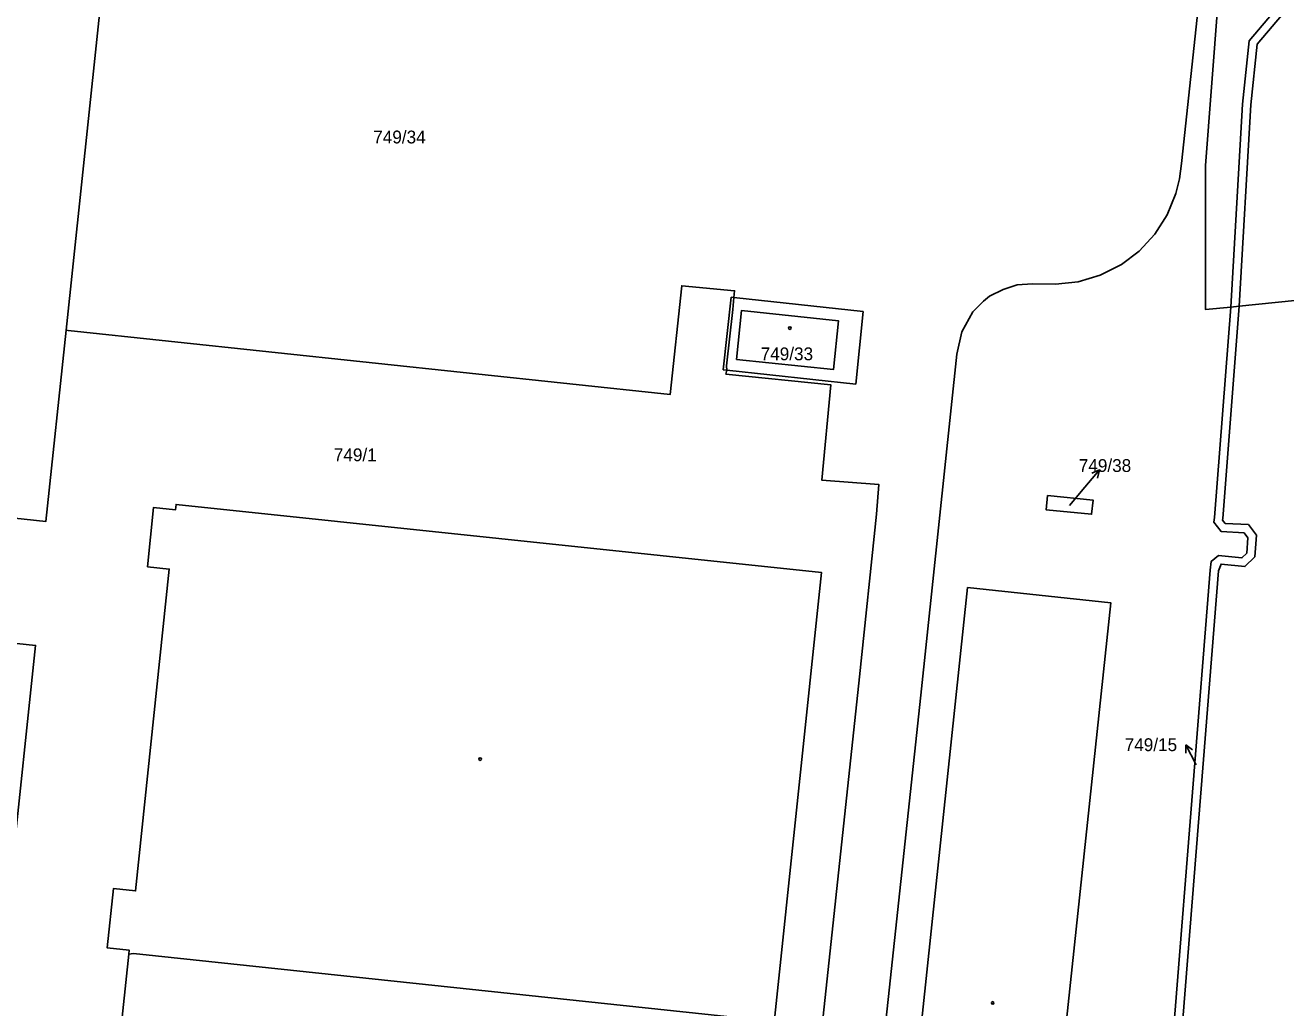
# Model space of a CAD drawing. Extents: x -756746 to -753363, y -1166406 to -1161727.
# Drawn here: x -755596.6 to -755429.4, y -1163129.3 to -1162999 of the extents above; entities that cross this region are included whole.
import ezdxf

# ---------------------------------------------------------------- set-up
doc = ezdxf.new("R2010")
doc.units = 0
for name, color, linetype in [('Hranice parcel', 7, 'Continuous'), ('Parcelní čísla', 7, 'Continuous'), ('Pop  PČ popisy', 7, 'Continuous'), ('Vnitřní kresba', 7, 'Continuous'), ('Značky budov', 7, 'Continuous')]:
    doc.layers.add(name, color=color, linetype=linetype)

msp = doc.modelspace()

# ---------------------------------------------------------------- linework, layer by layer
at = {"layer": 'Hranice parcel'}
for q in [(-755410.6, -1163033.64), (-755436.66, -1163036.35)]:
    msp.add_line((-755435.55, -1163036.24), q, dxfattribs=at)
for points in [[(-755439.49, -1162982.67), (-755443.18, -1163017.33), (-755443.46, -1163019.34), (-755443.95, -1163021.31), (-755445.09, -1163024.14), (-755446.74, -1163026.7), (-755448.81, -1163028.93), (-755451.17, -1163030.72), (-755453.97, -1163032.13), (-755456.88, -1163033), (-755459.92, -1163033.32), (-755462.97, -1163033.27), (-755464.98, -1163033.43), (-755466.87, -1163034.01), (-755468.66, -1163034.93), (-755469.46, -1163035.58), (-755470.88, -1163037.01), (-755472.35, -1163039.65), (-755473.01, -1163042.59), (-755477.78, -1163087.79), (-755483.91, -1163145.02), (-755492.04, -1163222.45)], [(-755436.61, -1162982.71), (-755437.52, -1162985.24), (-755440, -1163017.6)], [(-755591.13, -1163039.43), (-755593.81, -1163064.78), (-755621.78, -1163061.78), (-755619.23, -1163037.94), (-755658.03, -1163033.79), (-755652.85, -1162984.96), (-755651.93, -1162985.06)], [(-755651.93, -1162985.06), (-755586.13, -1162992.04), (-755591.13, -1163039.43)], [(-755436.66, -1163036.35), (-755435.1, -1163009.44), (-755434.22, -1163001.07), (-755428.02, -1162993.72), (-755421.55, -1162985.95)], [(-755435.55, -1163036.24), (-755434.01, -1163009.55), (-755433.16, -1163001.52), (-755427.18, -1162994.42), (-755422.65, -1162988.99)], [(-755440, -1163017.6), (-755440, -1163036.7), (-755436.66, -1163036.35)], [(-755501.7, -1163220.5), (-755500.22, -1163218.14), (-755499.77, -1163215.19), (-755492.18, -1163143.98), (-755485.92, -1163085.38), (-755483.65, -1163063.82), (-755483.36, -1163059.88), (-755490.91, -1163059.3), (-755489.71, -1163046.66), (-755503.62, -1163045.24), (-755503.5, -1163044.71), (-755503.52, -1163044.14), (-755502.72, -1163036.68), (-755502.55, -1163035.08), (-755502.46, -1163034.19), (-755509.47, -1163033.53), (-755511, -1163047.93), (-755590.87, -1163039.46), (-755591.13, -1163039.43)], [(-755436.66, -1163036.35), (-755438.8, -1163064.25), (-755438.91, -1163064.89), (-755437.95, -1163066.1), (-755434.89, -1163066.27), (-755434.38, -1163066.94), (-755434.54, -1163068.98), (-755435.19, -1163069.62), (-755438.29, -1163069.29), (-755439.26, -1163070.07), (-755439.41, -1163071.23), (-755444.09, -1163130.1), (-755445.1, -1163139.07), (-755445.37, -1163148.09), (-755446.87, -1163167.07)], [(-755445.75, -1163166.97), (-755444.27, -1163148.17), (-755444, -1163139.1), (-755442.99, -1163130.23), (-755438.31, -1163071.32), (-755437.95, -1163070.43), (-755434.79, -1163070.77), (-755433.48, -1163069.48), (-755433.25, -1163066.61), (-755434.32, -1163065.2), (-755437.4, -1163065.03), (-755437.74, -1163064.59), (-755437.71, -1163064.39), (-755435.55, -1163036.24)], [(-755502.2, -1163043.3), (-755489.36, -1163044.64), (-755488.69, -1163038.16), (-755501.55, -1163036.8), (-755502.2, -1163043.3)], [(-755460.98, -1163061.33), (-755461.15, -1163063.23), (-755455.12, -1163063.83), (-755454.93, -1163061.95), (-755460.98, -1163061.33)], [(-755587.47, -1163165.98), (-755582.82, -1163122.15), (-755582.76, -1163121.63), (-755585.68, -1163121.32), (-755584.86, -1163113.46), (-755581.92, -1163113.77), (-755577.44, -1163071.09), (-755580.33, -1163070.79), (-755579.52, -1163062.93), (-755576.63, -1163063.26), (-755576.55, -1163062.52), (-755490.92, -1163071.57), (-755497.22, -1163131.2)], [(-755465.84, -1163200.88), (-755462.81, -1163172.09), (-755452.58, -1163075.55), (-755471.57, -1163073.54), (-755481.79, -1163170.08), (-755484.84, -1163198.83)], [(-755613.6, -1163141.31), (-755630.29, -1163139.54), (-755630.2, -1163138.71), (-755634.67, -1163138.25), (-755632.24, -1163115.26), (-755636.24, -1163114.84), (-755632.26, -1163077.25), (-755595.18, -1163081.22), (-755601.68, -1163142.57)]]:
    msp.add_lwpolyline(points, dxfattribs=at)
at = {"layer": 'Pop  PČ popisy'}
for p, q in [((-755456, -1163060.24), (-755454.07, -1163057.94)), ((-755454.07, -1163057.94), (-755455.1, -1163058.39)), ((-755454.07, -1163057.94), (-755454.33, -1163059.03)), ((-755458.03, -1163062.67), (-755456, -1163060.24)), ((-755441.26, -1163097.05), (-755442.62, -1163094.38)), ((-755442.62, -1163094.38), (-755441.72, -1163095.04)), ((-755442.62, -1163094.38), (-755442.61, -1163095.5))]:
    msp.add_line(p, q, dxfattribs=at)
at = {"layer": 'Vnitřní kresba'}
for p, q in [((-755502.94, -1163035.04), (-755504, -1163044.68)), ((-755502.55, -1163035.08), (-755502.94, -1163035.04)), ((-755485.4, -1163036.96), (-755502.55, -1163035.08)), ((-755486.4, -1163046.6), (-755485.4, -1163036.96)), ((-755504, -1163044.68), (-755503.5, -1163044.71)), ((-755503.5, -1163044.71), (-755486.4, -1163046.6)), ((-755582.82, -1163122.15), (-755582.21, -1163122.07)), ((-755582.21, -1163122.07), (-755497.68, -1163131.02))]:
    msp.add_line(p, q, dxfattribs=at)
at = {"layer": 'Značky budov'}
for centre in [(-755495.13, -1163039.14), (-755536.21, -1163096.28), (-755468.24, -1163128.62)]:
    msp.add_circle(centre, 0.175, dxfattribs=at)

# ---------------------------------------------------------------- texts
at = {"layer": 'Parcelní čísla'}
for s, p in [('749/34', (-755550.39, -1163014.66)), ('749/33', (-755499.01, -1163043.41)), ('749/1', (-755555.62, -1163056.8)), ('749/38', (-755456.82, -1163058.22)), ('749/15', (-755450.73, -1163095.23))]:
    msp.add_text(s, height=1.7, dxfattribs=at).set_placement(p)

doc.saveas('drawing.dxf')
